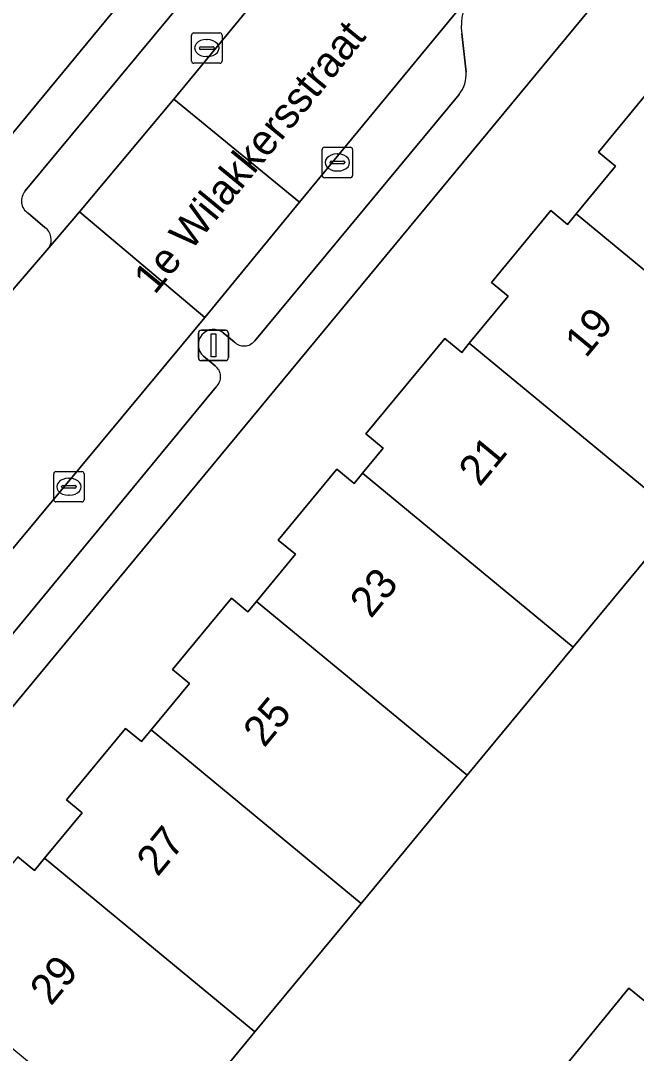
# Model space of a CAD drawing. Extents: x 162073 to 163043, y 381818 to 382561.
# Drawn here: x 162330.07 to 162350.3, y 382098.19 to 382132.14 of the extents above; entities that cross this region are included whole.
import ezdxf

# ---------------------------------------------------------------- set-up
doc = ezdxf.new("R2010")
doc.units = 0
for name, color, linetype in [('IMGEO_Erf', 7, 'Continuous'), ('IMGEO_Kolk', 7, 'Continuous'), ('IMGEO_Lichtmast', 7, 'Continuous'), ('IMGEO_Openbare_ruimte_label', 7, 'Continuous'), ('IMGEO_Pand', 7, 'Continuous'), ('IMGEO_Pand_nummerreeks', 7, 'Continuous'), ('IMGEO_Parkeervlak_open', 7, 'Continuous'), ('IMGEO_Rijbaan_lokaal_open', 7, 'Continuous'), ('IMGEO_Voetpad_open', 7, 'Continuous')]:
    doc.layers.add(name, color=color, linetype=linetype)

msp = doc.modelspace()

# ---------------------------------------------------------------- linework, layer by layer
at = {"layer": 'IMGEO_Erf'}
for points in [[(162292.703, 382083.506), (162344.282, 382145.986), (162324.785, 382162.075), (162318.898, 382154.941), (162321.086, 382153.179), (162318.653, 382150.158), (162316.465, 382151.92), (162315.7, 382150.823), (162317.769, 382149.084), (162315.185, 382146.011), (162312.717, 382143.075), (162310.648, 382144.814), (162308.665, 382142.301), (162310.734, 382140.562), (162308.15, 382137.488), (162305.682, 382134.553), (162303.613, 382136.292), (162301.631, 382133.78), (162303.7, 382132.041), (162301.116, 382128.968), (162298.648, 382126.032)], [(162352.042, 382136.478), (162351.891, 382136.294), (162317.774, 382095.055)], [(162329.977, 382104.66), (162330.526, 382104.207), (162330.857, 382104.607), (162332.094, 382106.102), (162331.578, 382106.528), (162333.518, 382108.874), (162334.04, 382108.443), (162334.355, 382108.824), (162335.62, 382110.353), (162335.061, 382110.815), (162336.999, 382113.16), (162337.54, 382112.713), (162337.819, 382113.05), (162339.101, 382114.6), (162338.538, 382115.065), (162340.464, 382117.395), (162341.026, 382116.93), (162341.302, 382117.265), (162341.981, 382118.086), (162341.411, 382118.558), (162344.007, 382121.699), (162344.564, 382121.238), (162344.811, 382121.537), (162346.088, 382123.081), (162345.541, 382123.533), (162347.495, 382125.897), (162348.041, 382125.446), (162348.325, 382125.789), (162349.62, 382127.357), (162349.055, 382127.824), (162351.194, 382130.411)], [(162351.751, 382115.808), (162348.229, 382111.548), (162344.747, 382107.336), (162341.26, 382103.119), (162337.771, 382098.898), (162334.267, 382094.66)], [(162318.358, 382089.424), (162324.056, 382084.724), (162333.91, 382076.644), (162337.151, 382080.596), (162335.591, 382081.884), (162337.818, 382084.582), (162339.37, 382083.302), (162340.422, 382084.585), (162338.439, 382086.196), (162340.879, 382089.2), (162343.059, 382091.883), (162345.042, 382090.271), (162347.415, 382093.044), (162345.432, 382094.655), (162347.871, 382097.657), (162350.052, 382100.342), (162352.035, 382098.73), (162354.384, 382101.473), (162352.401, 382103.084), (162354.842, 382106.09)]]:
    msp.add_lwpolyline(points, dxfattribs=at)
at = {"layer": 'IMGEO_Kolk'}
for p, q in [((162335.689, 382130.816), (162335.689, 382131.668)), ((162335.764, 382131.742), (162336.616, 382131.742)), ((162336.177, 382131.522), (162336.202, 382131.522)), ((162336.69, 382131.668), (162336.69, 382130.816)), ((162335.948, 382131.236), (162335.948, 382131.248)), ((162336.386, 382131.199), (162335.988, 382131.199)), ((162335.991, 382131.285), (162336.389, 382131.285)), ((162336.432, 382131.248), (162336.432, 382131.236)), ((162336.2, 382130.962), (162336.175, 382130.962)), ((162336.616, 382130.742), (162335.764, 382130.742)), ((162339.98, 382127.054), (162339.98, 382127.906)), ((162340.055, 382127.98), (162340.907, 382127.98)), ((162340.468, 382127.76), (162340.493, 382127.76)), ((162340.981, 382127.906), (162340.981, 382127.054)), ((162340.239, 382127.474), (162340.239, 382127.486)), ((162340.677, 382127.437), (162340.279, 382127.437)), ((162340.282, 382127.523), (162340.68, 382127.523)), ((162340.723, 382127.486), (162340.723, 382127.474)), ((162340.491, 382127.2), (162340.466, 382127.2)), ((162340.907, 382126.98), (162340.055, 382126.98)), ((162331.157, 382116.395), (162331.157, 382117.247)), ((162331.232, 382117.321), (162332.084, 382117.321)), ((162332.158, 382117.247), (162332.158, 382116.395)), ((162331.459, 382116.864), (162331.857, 382116.864)), ((162331.645, 382117.101), (162331.67, 382117.101)), ((162331.416, 382116.815), (162331.416, 382116.827)), ((162331.854, 382116.778), (162331.456, 382116.778)), ((162331.668, 382116.541), (162331.643, 382116.541)), ((162331.9, 382116.827), (162331.9, 382116.815)), ((162332.084, 382116.321), (162331.232, 382116.321))]:
    msp.add_line(p, q, dxfattribs=at)
for points in [[(162335.689, 382130.816), (162335.689, 382131.668)], [(162335.764, 382131.742), (162336.616, 382131.742)], [(162336.69, 382131.668), (162336.69, 382130.816)], [(162336.616, 382130.742), (162335.764, 382130.742)], [(162339.98, 382127.054), (162339.98, 382127.906)], [(162340.055, 382127.98), (162340.907, 382127.98)], [(162340.981, 382127.906), (162340.981, 382127.054)], [(162340.907, 382126.98), (162340.055, 382126.98)], [(162331.157, 382116.395), (162331.157, 382117.247)], [(162331.232, 382117.321), (162332.084, 382117.321)], [(162332.158, 382117.247), (162332.158, 382116.395)], [(162332.084, 382116.321), (162331.232, 382116.321)]]:
    msp.add_lwpolyline(points, dxfattribs=at)
for centre, radius, start, end in [((162335.766, 382131.666), 0.0765, 91.552, 178.448), ((162335.766, 382131.666), 0.0765, 91.552, 178.448), ((162336.614, 382131.666), 0.0765, 1.552, 88.448), ((162336.614, 382131.666), 0.0765, 1.552, 88.448), ((162335.988, 382131.245), 0.0403, 85.8775, 175.7526), ((162335.985, 382131.235), 0.0366, 178.938, 274.7102), ((162336.389, 382131.242), 0.043, 264.8664, 352.4533), ((162336.393, 382131.247), 0.0386, 1.7309, 96.639), ((162335.766, 382130.818), 0.0765, 181.552, 268.448), ((162335.766, 382130.818), 0.0765, 181.552, 268.448), ((162336.614, 382130.818), 0.0765, 271.552, 358.448), ((162336.614, 382130.818), 0.0765, 271.552, 358.448), ((162340.057, 382127.904), 0.0765, 91.552, 178.448), ((162340.057, 382127.904), 0.0765, 91.552, 178.448), ((162340.905, 382127.904), 0.0765, 1.552, 88.448), ((162340.905, 382127.904), 0.0765, 1.552, 88.448), ((162340.279, 382127.483), 0.0403, 85.8775, 175.7526), ((162340.276, 382127.473), 0.0366, 178.938, 274.7102), ((162340.68, 382127.48), 0.043, 264.8664, 352.4533), ((162340.684, 382127.485), 0.0386, 1.7309, 96.639), ((162340.057, 382127.056), 0.0765, 181.552, 268.448), ((162340.057, 382127.056), 0.0765, 181.552, 268.448), ((162340.905, 382127.056), 0.0765, 271.552, 358.448), ((162340.905, 382127.056), 0.0765, 271.552, 358.448), ((162331.234, 382117.245), 0.0765, 91.552, 178.448), ((162331.234, 382117.245), 0.0765, 91.552, 178.448), ((162332.082, 382117.245), 0.0765, 1.552, 88.448), ((162332.082, 382117.245), 0.0765, 1.552, 88.448), ((162331.456, 382116.824), 0.0403, 85.8775, 175.7526), ((162331.861, 382116.826), 0.0386, 1.7309, 96.639), ((162331.453, 382116.814), 0.0366, 178.938, 274.7102), ((162331.857, 382116.821), 0.043, 264.8664, 352.4533), ((162331.234, 382116.397), 0.0765, 181.552, 268.448), ((162331.234, 382116.397), 0.0765, 181.552, 268.448), ((162332.082, 382116.397), 0.0765, 271.552, 358.448), ((162332.082, 382116.397), 0.0765, 271.552, 358.448)]:
    msp.add_arc(centre, radius, start, end, dxfattribs=at)
for centre, major_axis, ratio, start_param, end_param in [((162336.176, 382131.242), (-0.387, 0.002), 0.722429, 4.712389, 7.853982), ((162336.201, 382131.242), (-0.39, 0.002), 0.717154, 1.570796, 4.712389), ((162340.467, 382127.48), (-0.387, 0.002), 0.722429, 4.712389, 7.853982), ((162340.492, 382127.48), (-0.39, 0.002), 0.717154, 1.570796, 4.712389), ((162331.644, 382116.821), (-0.387, 0.002), 0.722429, 4.712389, 7.853982), ((162331.669, 382116.821), (-0.39, 0.002), 0.717154, 1.570796, 4.712389)]:
    msp.add_ellipse(centre, major_axis=major_axis, ratio=ratio, start_param=start_param, end_param=end_param, dxfattribs=at)
at = {"layer": 'IMGEO_Lichtmast'}
for p, q in [((162336.012, 382121.968), (162336.802, 382121.968)), ((162336.802, 382121.968), (162336.012, 382121.968)), ((162335.912, 382121.068), (162335.912, 382121.868)), ((162335.912, 382121.868), (162335.912, 382121.068)), ((162336.902, 382121.868), (162336.902, 382121.068)), ((162336.902, 382121.068), (162336.902, 382121.868)), ((162336.802, 382120.968), (162336.012, 382120.968)), ((162336.012, 382120.968), (162336.802, 382120.968))]:
    msp.add_line(p, q, dxfattribs=at)
msp.add_lwpolyline([(162336.332, 382121.843), (162336.482, 382121.843), (162336.482, 382121.093), (162336.332, 382121.093), (162336.332, 382121.843)], dxfattribs=at)
for centre, start, end in [((162336.012, 382121.868), 90, 180), ((162336.012, 382121.868), 90, 180), ((162336.802, 382121.868), 0, 90), ((162336.802, 382121.868), 360, 90), ((162336.012, 382121.068), 180, 270), ((162336.012, 382121.068), 180, 270), ((162336.802, 382121.068), 270, 0), ((162336.802, 382121.068), 270, 0)]:
    msp.add_arc(centre, 0.1, start, end, dxfattribs=at)
at = {"layer": 'IMGEO_Pand'}
for points in [[(162351.194, 382130.411), (162349.055, 382127.824), (162349.62, 382127.357), (162348.325, 382125.789), (162355.268, 382120.061), (162358.702, 382124.215), (162358.766, 382124.332), (162351.789, 382130.089), (162351.706, 382129.988)], [(162344.811, 382121.537), (162351.751, 382115.808), (162355.268, 382120.061), (162348.325, 382125.789), (162348.041, 382125.446), (162347.495, 382125.897), (162345.541, 382123.533), (162346.088, 382123.081)], [(162344.811, 382121.537), (162344.564, 382121.238), (162344.007, 382121.699), (162341.411, 382118.558), (162341.981, 382118.086), (162341.302, 382117.265), (162348.229, 382111.548), (162351.751, 382115.808)], [(162348.229, 382111.548), (162341.302, 382117.265), (162341.026, 382116.93), (162340.464, 382117.395), (162338.538, 382115.065), (162339.101, 382114.6), (162337.819, 382113.05), (162344.747, 382107.336)], [(162334.355, 382108.824), (162341.26, 382103.119), (162344.747, 382107.336), (162337.819, 382113.05), (162337.54, 382112.713), (162336.999, 382113.16), (162335.061, 382110.815), (162335.62, 382110.353)], [(162330.857, 382104.607), (162337.771, 382098.898), (162341.26, 382103.119), (162334.355, 382108.824), (162334.04, 382108.443), (162333.518, 382108.874), (162331.578, 382106.528), (162332.094, 382106.102)], [(162334.267, 382094.66), (162337.771, 382098.898), (162330.857, 382104.607), (162330.526, 382104.207), (162329.977, 382104.66), (162328.065, 382102.348), (162328.628, 382101.883), (162327.366, 382100.358)], [(162347.871, 382097.657), (162349.841, 382096.029), (162352.035, 382098.73), (162350.052, 382100.342)]]:
    msp.add_lwpolyline(points, close=True, dxfattribs=at)
at = {"layer": 'IMGEO_Parkeervlak_open'}
for points in [[(162335.106, 382129.564), (162342.788, 382138.891)], [(162335.964, 382133.472), (162330.223, 382126.543)], [(162344.927, 382133.085), (162339.238, 382126.178)], [(162344.708, 382130.453), (162344.569, 382131.715)], [(162332.008, 382125.861), (162335.106, 382129.564)], [(162337.764, 382121.621), (162344.483, 382129.717)], [(162339.238, 382126.178), (162336.118, 382122.382)], [(162330.318, 382125.812), (162330.867, 382125.347)], [(162331, 382124.675), (162332.008, 382125.861)], [(162336.118, 382122.382), (162316.921, 382099.281)], [(162336.731, 382121.879), (162337.09, 382121.58)], [(162336.46, 382120.798), (162336.084, 382121.108)], [(162320.226, 382100.372), (162336.497, 382120.103)]]:
    msp.add_lwpolyline(points, dxfattribs=at)
for centre, radius, start, end in [((162346.379, 382131.974), 1.829, 142.577, 188.1336), ((162343.642, 382130.377), 1.069, 321.9074, 4.0951), ((162330.58, 382126.218), 0.483, 137.6301, 237.1791), ((162330.581, 382124.941), 0.496, 327.5416, 54.8487), ((162336.41, 382121.491), 0.503, 50.4071, 229.5882), ((162337.409, 382121.897), 0.449, 224.7902, 322.172), ((162336.196, 382120.435), 0.448, 312.1187, 53.9761)]:
    msp.add_arc(centre, radius, start, end, dxfattribs=at)
at = {"layer": 'IMGEO_Rijbaan_lokaal_open'}
for points in [[(162335.106, 382129.564), (162339.238, 382126.178), (162344.927, 382133.085), (162345.792, 382134.155), (162351.1, 382140.57), (162357.27, 382148.101), (162357.867, 382148.812), (162358.381, 382149.422), (162361.17, 382152.783), (162362.082, 382153.919), (162372.067, 382165.977), (162367.919, 382169.414), (162351.516, 382149.53), (162349.496, 382147.059), (162343.976, 382140.371), (162342.788, 382138.891)], [(162335.106, 382129.564), (162332.008, 382125.861), (162336.118, 382122.382), (162339.238, 382126.178)]]:
    msp.add_lwpolyline(points, close=True, dxfattribs=at)
msp.add_lwpolyline([(162316.921, 382099.281), (162336.118, 382122.382), (162332.008, 382125.861), (162331, 382124.675), (162329.86, 382123.349), (162323.66, 382115.771), (162321.603, 382113.278), (162310.148, 382099.454), (162306.493, 382095.001), (162302.46, 382090.155), (162301.424, 382088.884), (162301.212, 382088.637), (162306.099, 382084.687)], dxfattribs=at)
at = {"layer": 'IMGEO_Voetpad_open'}
for points in [[(162394.607, 382201.927), (162394.242, 382202.176), (162396.436, 382204.943), (162393.848, 382205.919), (162392.258, 382204.023), (162391.119, 382202.632), (162387.853, 382198.764), (162374.601, 382182.711), (162373.579, 382181.474), (162345.338, 382147.264), (162344.282, 382145.986), (162292.703, 382083.506), (162295.253, 382081.373), (162295.77, 382082.027)], [(162316.921, 382099.281), (162313.626, 382095.321), (162317.774, 382095.055), (162351.891, 382136.294)], [(162330.223, 382126.543), (162335.964, 382133.472)], [(162344.569, 382131.715), (162344.708, 382130.453)], [(162344.483, 382129.717), (162337.764, 382121.621)], [(162330.867, 382125.347), (162330.318, 382125.812)], [(162329.86, 382123.349), (162331, 382124.675)], [(162337.09, 382121.58), (162336.731, 382121.879)], [(162336.084, 382121.108), (162336.46, 382120.798)], [(162336.497, 382120.103), (162320.226, 382100.372), (162319.546, 382100.011), (162318.196, 382099.876)]]:
    msp.add_lwpolyline(points, dxfattribs=at)
for centre, radius, start, end in [((162346.379, 382131.974), 1.829, 142.577, 188.1336), ((162343.642, 382130.377), 1.069, 321.9074, 4.0951), ((162330.58, 382126.218), 0.483, 137.6301, 237.1791), ((162330.581, 382124.941), 0.496, 327.5416, 54.8487), ((162336.41, 382121.491), 0.503, 50.4071, 229.5882), ((162337.409, 382121.897), 0.449, 224.7902, 322.172), ((162336.196, 382120.435), 0.448, 312.1187, 53.9761)]:
    msp.add_arc(centre, radius, start, end, dxfattribs=at)

# ---------------------------------------------------------------- texts
at = {"layer": 'IMGEO_Openbare_ruimte_label'}
msp.add_text('1e Wilakkersstraat', height=1, rotation=50.5978, dxfattribs=at).set_placement((162334.476, 382123.107))
at = {"layer": 'IMGEO_Pand_nummerreeks'}
for s, p in [('19', (162348.646, 382121.022)), ('21', (162345.156, 382116.794)), ('23', (162341.579, 382112.462)), ('25', (162338.075, 382108.216)), ('27', (162334.57, 382103.971)), ('29', (162331.065, 382099.726))]:
    msp.add_text(s, height=1, rotation=50.4603, dxfattribs=at).set_placement(p)

doc.saveas('drawing.dxf')
